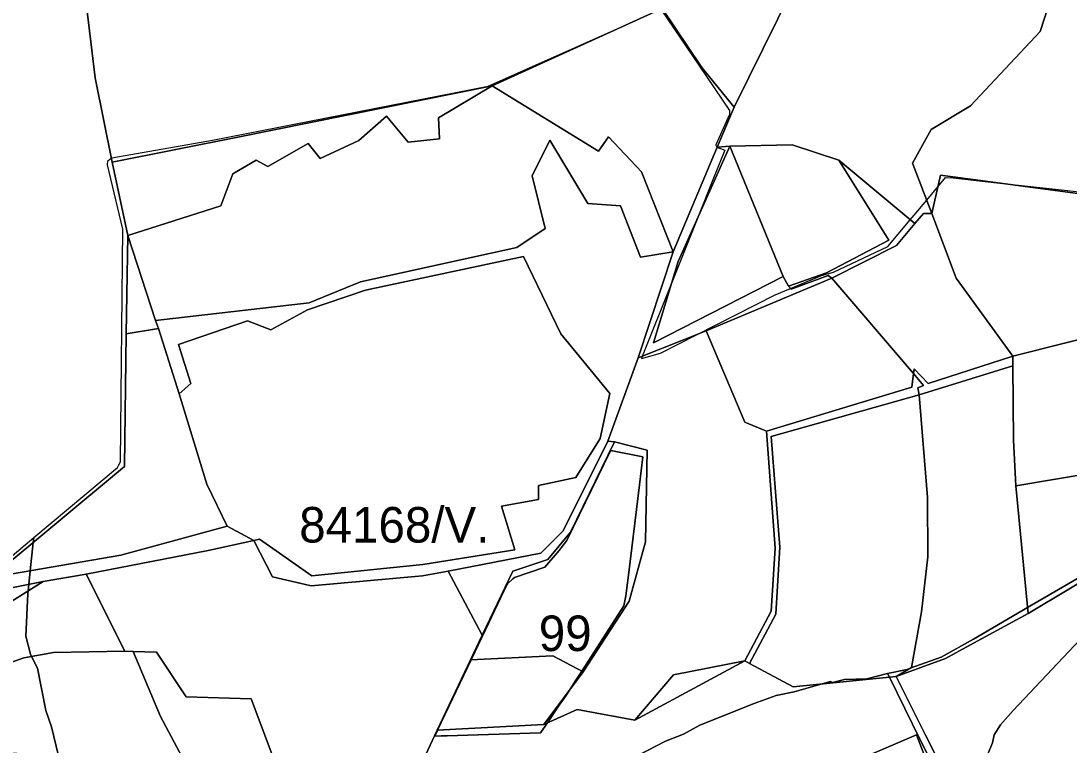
# Model space of a CAD drawing. Extents: x -477304 to -465429, y -1159113 to -1149210.
# Drawn here: x -471937.5 to -471494.9, y -1154860.4 to -1154554.9 of the extents above; entities that cross this region are included whole.
import ezdxf

# ---------------------------------------------------------------- set-up
doc = ezdxf.new("R2010")
doc.units = 0
for name, color, linetype in [('BPEJ_s', 7, 'Continuous'), ('PUPFL_s', 7, 'Continuous'), ('trav_porost_s', 7, 'Continuous')]:
    doc.layers.add(name, color=color, linetype=linetype)

msp = doc.modelspace()

# ---------------------------------------------------------------- linework, layer by layer
at = {"layer": 'BPEJ_s'}
for points in [[(-471667.33, -1154549.92), (-471651, -1154573.99), (-471638.36, -1154592.62), (-471638.36, -1154594.32), (-471644.1, -1154607.07), (-471644.05, -1154607.2), (-471643.67, -1154608.13), (-471643.52, -1154608.19), (-471642.06, -1154608.73), (-471640.27, -1154609.4), (-471645.58, -1154622.64), (-471651.36, -1154637.07), (-471662.92, -1154665.95), (-471675.12, -1154696.4), (-471675.46, -1154697.26), (-471667.47, -1154695.03), (-471651.95, -1154687.13), (-471619.03, -1154670.38), (-471612.58, -1154667.72), (-471599.48, -1154662.31), (-471594.38, -1154660.82), (-471571.43, -1154649.99), (-471562.01, -1154638.75), (-471560.38, -1154636.81), (-471555.05, -1154630.45), (-471550.38, -1154624.89), (-471547.07, -1154620.94), (-471543.81, -1154621.09), (-471525.4, -1154623.1), (-471499.43, -1154625.94), (-471489.42, -1154627.04)], [(-471667.33, -1154549.92), (-471651, -1154573.99), (-471638.36, -1154592.62), (-471638.36, -1154594.32), (-471644.1, -1154607.07), (-471644.05, -1154607.2), (-471643.67, -1154608.13), (-471643.52, -1154608.19), (-471642.06, -1154608.73)], [(-471956.02, -1154792.96), (-471932.09, -1154772.87), (-471896.74, -1154743.26), (-471896.13, -1154742.15), (-471895.46, -1154740.93), (-471894.4, -1154642.76), (-471900.99, -1154615.56), (-471900.77, -1154613.86), (-471899.32, -1154612.77), (-471899.16, -1154612.66), (-471899.07, -1154612.59), (-471856.58, -1154605.15), (-471740.14, -1154582.42), (-471678.19, -1154554.84)], [(-471921.62, -1154864.95), (-471924.57, -1154852.69), (-471926.91, -1154845.89), (-471930.52, -1154828.04), (-471933.02, -1154823.04), (-471933.5, -1154822.09), (-471935.41, -1154814.45), (-471934.56, -1154796.6), (-471934.43, -1154795.36), (-471934.14, -1154792.61), (-471933.55, -1154786.89), (-471932.3, -1154774.93), (-471932.09, -1154772.87), (-471896.74, -1154743.26), (-471896.13, -1154742.15), (-471895.46, -1154740.93), (-471894.4, -1154642.76), (-471900.99, -1154615.56), (-471900.77, -1154613.86), (-471899.32, -1154612.77), (-471899.16, -1154612.66), (-471899.07, -1154612.59), (-471856.58, -1154605.15), (-471740.14, -1154582.42), (-471678.19, -1154554.84)], [(-471642.06, -1154608.73), (-471640.27, -1154609.4), (-471645.58, -1154622.64), (-471651.36, -1154637.07), (-471662.92, -1154665.95), (-471675.12, -1154696.4), (-471675.46, -1154697.26), (-471667.47, -1154695.03), (-471651.95, -1154687.13), (-471619.03, -1154670.38), (-471612.58, -1154667.72), (-471599.48, -1154662.31), (-471594.38, -1154660.82), (-471571.43, -1154649.99), (-471562.01, -1154638.75), (-471560.38, -1154636.81), (-471555.05, -1154630.45), (-471550.38, -1154624.89), (-471547.07, -1154620.94), (-471543.81, -1154621.09), (-471525.4, -1154623.1), (-471499.43, -1154625.94), (-471489.42, -1154627.04)], [(-472318.72, -1154691.42), (-472302.39, -1154689.77), (-472295.56, -1154689.08), (-472294.38, -1154689.44), (-472286.96, -1154689.14), (-472270.9, -1154694.34), (-472186.49, -1154721.67), (-472186.41, -1154722.58), (-472172.32, -1154726.9), (-472161.98, -1154730.19), (-472150.23, -1154733.92), (-472143.42, -1154736.68), (-472139.59, -1154737.86), (-472137.97, -1154737.29), (-472073.9, -1154757.71), (-471986.31, -1154813.85), (-471986.94, -1154815.53), (-471984.75, -1154816.95), (-471984.11, -1154815.26), (-471983, -1154815.61), (-471956.02, -1154792.96), (-471932.09, -1154772.87)], [(-471932.09, -1154772.87), (-471932.3, -1154774.93), (-471933.55, -1154786.89), (-471934.14, -1154792.61), (-471934.43, -1154795.36), (-471934.56, -1154796.6), (-471935.41, -1154814.45), (-471933.5, -1154822.09), (-471933.02, -1154823.04), (-471930.52, -1154828.04), (-471926.91, -1154845.89), (-471924.57, -1154852.69), (-471921.62, -1154864.95)], [(-471477.52, -1154782.15), (-471512.49, -1154802.43), (-471535.33, -1154815.68), (-471548.91, -1154823.37), (-471562.03, -1154828), (-471563.36, -1154828.47), (-471571.53, -1154830.22), (-471580.36, -1154832.51), (-471589.7, -1154832.72), (-471594.8, -1154833.99), (-471595.39, -1154833.7), (-471595.66, -1154833.57), (-471599.19, -1154834.6), (-471610.95, -1154838.03), (-471618.6, -1154839.52), (-471627.95, -1154842.92), (-471650.9, -1154852.05), (-471657.7, -1154855.88), (-471665.35, -1154858.85), (-471684.9, -1154868.84)], [(-471553.87, -1154865.95), (-471557.83, -1154858.22), (-471570.8, -1154831.72), (-471571.53, -1154830.22), (-471563.36, -1154828.47), (-471562.03, -1154828), (-471548.91, -1154823.37), (-471535.33, -1154815.68), (-471512.49, -1154802.43), (-471477.52, -1154782.15)], [(-471459.65, -1154783.54), (-471518.52, -1154845.89), (-471523.84, -1154851.84), (-471526.6, -1154856.09), (-471527.24, -1154859.49), (-471530.85, -1154867.99)], [(-471530.85, -1154867.99), (-471527.24, -1154859.49), (-471526.6, -1154856.09), (-471523.84, -1154851.84), (-471518.52, -1154845.89), (-471459.65, -1154783.54)], [(-471684.9, -1154868.84), (-471665.35, -1154858.85), (-471657.7, -1154855.88), (-471650.9, -1154852.05), (-471627.95, -1154842.92), (-471618.6, -1154839.52), (-471610.95, -1154838.03), (-471599.19, -1154834.6), (-471595.66, -1154833.57), (-471595.39, -1154833.7), (-471594.8, -1154833.99), (-471589.7, -1154832.72), (-471580.36, -1154832.51), (-471571.53, -1154830.22), (-471570.8, -1154831.72), (-471557.83, -1154858.22), (-471553.87, -1154865.95)]]:
    msp.add_lwpolyline(points, dxfattribs=at)
for points in [[(-471760.11, -1154856.54), (-471762.71, -1154856.62), (-471761.64, -1154854.37), (-471761.55, -1154854.19), (-471747.38, -1154824.49), (-471741.36, -1154811.86), (-471732.3, -1154792.86), (-471732.06, -1154792.37), (-471729.77, -1154790.23), (-471729.12, -1154789.73), (-471716.34, -1154785.34), (-471710.25, -1154778.26), (-471709.36, -1154777.24), (-471706.99, -1154774.07), (-471688.67, -1154736.54), (-471688.34, -1154736.12), (-471674.94, -1154738.86), (-471676.24, -1154750.67), (-471680.24, -1154782.94), (-471680.67, -1154786.42), (-471682.03, -1154797.43), (-471682.85, -1154801.64), (-471700.69, -1154829.18), (-471703.21, -1154833.08), (-471705.63, -1154836.83), (-471707.42, -1154839.58), (-471710.16, -1154843.63), (-471715.17, -1154851.02), (-471718.07, -1154855.29), (-471757.57, -1154856.47)], [(-471760.11, -1154856.54), (-471757.57, -1154856.47), (-471718.07, -1154855.29), (-471715.17, -1154851.02), (-471710.16, -1154843.63), (-471707.42, -1154839.58), (-471705.63, -1154836.83), (-471703.21, -1154833.08), (-471700.69, -1154829.18), (-471682.85, -1154801.64), (-471682.03, -1154797.43), (-471680.67, -1154786.42), (-471680.24, -1154782.94), (-471676.24, -1154750.67), (-471674.94, -1154738.86), (-471688.34, -1154736.12), (-471688.67, -1154736.54), (-471706.99, -1154774.07), (-471709.36, -1154777.24), (-471710.25, -1154778.26), (-471716.34, -1154785.34), (-471729.12, -1154789.73), (-471729.77, -1154790.23), (-471732.06, -1154792.37), (-471732.3, -1154792.86), (-471741.36, -1154811.86), (-471747.38, -1154824.49), (-471761.55, -1154854.19), (-471761.64, -1154854.37), (-471762.71, -1154856.62)]]:
    msp.add_lwpolyline(points, close=True, dxfattribs=at)
at = {"layer": 'PUPFL_s'}
for points in [[(-471926.3, -1154475.13), (-471914.29, -1154400.4), (-471884.48, -1154408.39), (-471837.2, -1154392.79), (-471818.22, -1154378.77), (-471781.56, -1154355.08), (-471716.96, -1154340.3), (-471659.44, -1154426.99), (-471695.35, -1154463.3), (-471670.21, -1154492.33), (-471583.86, -1154490.96), (-471605.72, -1154529.05), (-471636.34, -1154591.19), (-471649.92, -1154574.53), (-471666.68, -1154549.62), (-471738.57, -1154582.21), (-471845.17, -1154603.75), (-471898.99, -1154614.43), (-471906.1, -1154578.81), (-471912.68, -1154523.9)], [(-471553.09, -1154600.62), (-471536.57, -1154590.63), (-471507.13, -1154559.24), (-471501.72, -1154542.74), (-471489.94, -1154530.1), (-471479.93, -1154527.02), (-471455.28, -1154515.31), (-471451.9, -1154510.73), (-471367.58, -1154560.31), (-471352.88, -1154579.63), (-471345.16, -1154596.36), (-471409.78, -1154621.65), (-471488.17, -1154628.02), (-471549.28, -1154619.95), (-471552.89, -1154636.12), (-471560.98, -1154614.83)], [(-471689.36, -1154603.75), (-471693.64, -1154609.84), (-471738.57, -1154582.21), (-471666.68, -1154549.62), (-471649.92, -1154574.53), (-471636.34, -1154591.19), (-471643.5, -1154608.15), (-471662.15, -1154652.27), (-471675.48, -1154618.55)], [(-471845.17, -1154603.75), (-471738.57, -1154582.21), (-471761.23, -1154595.73), (-471760.81, -1154604.53), (-471773.92, -1154606.05), (-471783.16, -1154594.99), (-471794.77, -1154605.37), (-471811.16, -1154612.91), (-471816.23, -1154606.62), (-471833.22, -1154616.28), (-471838.11, -1154613.61), (-471848.05, -1154619.43), (-471853.14, -1154632.89), (-471892.41, -1154645.34), (-471898.99, -1154614.43)], [(-471811.16, -1154612.91), (-471794.77, -1154605.37), (-471783.16, -1154594.99), (-471773.92, -1154606.05), (-471760.81, -1154604.53), (-471761.23, -1154595.73), (-471738.57, -1154582.21), (-471693.64, -1154609.84), (-471689.36, -1154603.75), (-471675.48, -1154618.55), (-471662.15, -1154652.27), (-471675.93, -1154654.59), (-471684.35, -1154632.85), (-471698.11, -1154631.91), (-471714.14, -1154605.23), (-471721.65, -1154620.19), (-471716.19, -1154642.39), (-471728.06, -1154650.52), (-471794.16, -1154664.95), (-471815.81, -1154673.74), (-471880.59, -1154681.22), (-471892.41, -1154645.34), (-471853.14, -1154632.89), (-471848.05, -1154619.43), (-471838.11, -1154613.61), (-471833.22, -1154616.28), (-471816.23, -1154606.62)], [(-471816.43, -1154676.79), (-471831.99, -1154685.21), (-471841.85, -1154681.43), (-471870.9, -1154691.33), (-471865.8, -1154707.86), (-471870.73, -1154712.25), (-471879.45, -1154684.67), (-471880.59, -1154681.22), (-471815.81, -1154673.74), (-471794.16, -1154664.95), (-471728.06, -1154650.52), (-471716.19, -1154642.39), (-471721.65, -1154620.19), (-471714.14, -1154605.23), (-471698.11, -1154631.91), (-471684.35, -1154632.85), (-471675.93, -1154654.59), (-471662.15, -1154652.27), (-471676.81, -1154697.08), (-471689.63, -1154732.13), (-471708.6, -1154770.01), (-471717.97, -1154779.51), (-471757.1, -1154787.05), (-471767.9, -1154789.02), (-471814.94, -1154793.25), (-471831.33, -1154789.47), (-471839.09, -1154774.06), (-471836.68, -1154773.57), (-471814.66, -1154789.03), (-471767.75, -1154784.18), (-471728.88, -1154778.09), (-471734.63, -1154759.56), (-471718.9, -1154756.81), (-471718.98, -1154750.89), (-471703.21, -1154747.48), (-471692.94, -1154731), (-471688.79, -1154712.09), (-471709.51, -1154686.83), (-471725.35, -1154654.22), (-471792.02, -1154668.4)], [(-471662.15, -1154652.27), (-471643.5, -1154608.15), (-471638.19, -1154607.75), (-471660.04, -1154656.41), (-471670.4, -1154690.69), (-471615.6, -1154662.66), (-471613.38, -1154666.77), (-471612.27, -1154668.09), (-471596.58, -1154662.21), (-471595.1, -1154663.36), (-471648.09, -1154685.59), (-471676.81, -1154697.08)], [(-471660.04, -1154656.41), (-471638.19, -1154607.75), (-471615.6, -1154662.66), (-471670.4, -1154690.69)], [(-471613.38, -1154666.77), (-471615.6, -1154662.66), (-471638.19, -1154607.75), (-471611.9, -1154607.1), (-471592.18, -1154613.59), (-471571.07, -1154647.37), (-471597.36, -1154661.18)], [(-471560.1, -1154640.35), (-471567.78, -1154649.63), (-471595.1, -1154663.36), (-471596.58, -1154662.21), (-471612.27, -1154668.09), (-471613.38, -1154666.77), (-471597.36, -1154661.18), (-471571.07, -1154647.37), (-471592.18, -1154613.59)], [(-471518.66, -1154696.27), (-471542.54, -1154663.33), (-471552.89, -1154636.12), (-471549.28, -1154619.95), (-471488.17, -1154628.02), (-471469.72, -1154632.82), (-471447.07, -1154655.49), (-471437, -1154665.81), (-471474.45, -1154685.23)], [(-471554.45, -1154707.83), (-471560.28, -1154701.62), (-471560.55, -1154703.56), (-471595.1, -1154663.36), (-471567.78, -1154649.63), (-471560.1, -1154640.35), (-471556.34, -1154636.15), (-471552.89, -1154636.12), (-471542.54, -1154663.33), (-471518.66, -1154696.27)], [(-471892.41, -1154645.34), (-471880.59, -1154681.22), (-471879.45, -1154684.67), (-471893.09, -1154686.85)], [(-471792.02, -1154668.4), (-471725.35, -1154654.22), (-471709.51, -1154686.83), (-471688.79, -1154712.09), (-471692.94, -1154731), (-471703.21, -1154747.48), (-471718.98, -1154750.89), (-471718.9, -1154756.81), (-471734.63, -1154759.56), (-471728.88, -1154778.09), (-471767.75, -1154784.18), (-471814.66, -1154789.03), (-471836.68, -1154773.57), (-471839.09, -1154774.06), (-471850.45, -1154768), (-471859.03, -1154750.35), (-471870.73, -1154712.25), (-471865.8, -1154707.86), (-471870.9, -1154691.33), (-471841.85, -1154681.43), (-471831.99, -1154685.21), (-471816.43, -1154676.79)], [(-471426.26, -1154735.74), (-471433.47, -1154666.3), (-471425.37, -1154667.29), (-471397.15, -1154663.38), (-471380.19, -1154662.81), (-471376.65, -1154706.74), (-471325.15, -1154679.63), (-471321.85, -1154683.68), (-471332.78, -1154697.58), (-471392.47, -1154738.67), (-471425.29, -1154761.53), (-471443.74, -1154771.22), (-471477.22, -1154783.88), (-471512.26, -1154804.86), (-471517.39, -1154751.06)], [(-471560.55, -1154703.56), (-471561.29, -1154709.43), (-471622.74, -1154727.93), (-471631.86, -1154724.15), (-471648.09, -1154685.59), (-471595.1, -1154663.36)], [(-471850.45, -1154768), (-471895.31, -1154780.25), (-471950.15, -1154789.78), (-471893.78, -1154742.87), (-471893.09, -1154686.85), (-471879.45, -1154684.67), (-471870.73, -1154712.25), (-471859.03, -1154750.35)], [(-471700.16, -1154829.46), (-471680.69, -1154799.71), (-471673.83, -1154774.72), (-471673.01, -1154736.04), (-471686.82, -1154732.53), (-471689.63, -1154732.13), (-471676.81, -1154697.08), (-471648.09, -1154685.59), (-471631.86, -1154724.15), (-471622.74, -1154727.93), (-471619.05, -1154777.29), (-471620.77, -1154803.88), (-471631.78, -1154824.88), (-471661.91, -1154830.82), (-471678.22, -1154849.91), (-471702.63, -1154845.42), (-471716.68, -1154851.69)], [(-471558.27, -1154712.68), (-471558.8, -1154709.64), (-471556.46, -1154708.65), (-471560.55, -1154703.56), (-471560.28, -1154701.62), (-471554.45, -1154707.83), (-471518.66, -1154696.27), (-471518.62, -1154700.44)], [(-471554.76, -1154755.94), (-471558.27, -1154712.68), (-471518.62, -1154700.44), (-471518.33, -1154731.75), (-471517.39, -1154751.06), (-471512.26, -1154804.86), (-471536.8, -1154818.26), (-471547.1, -1154823.88), (-471567.91, -1154831.43), (-471561.43, -1154827.65), (-471557.3, -1154804.19), (-471554.51, -1154781.01)], [(-471622.74, -1154727.93), (-471561.29, -1154709.43), (-471560.55, -1154703.56), (-471556.46, -1154708.65), (-471558.8, -1154709.64), (-471558.27, -1154712.68), (-471620.71, -1154730.19), (-471617.01, -1154776.96), (-471618.7, -1154805.15), (-471629.82, -1154825.94), (-471631.78, -1154824.88), (-471620.77, -1154803.88), (-471619.05, -1154777.29)], [(-471567.91, -1154831.43), (-471611.42, -1154835.84), (-471629.82, -1154825.94), (-471618.7, -1154805.15), (-471617.01, -1154776.96), (-471620.71, -1154730.19), (-471558.27, -1154712.68), (-471554.76, -1154755.94), (-471554.51, -1154781.01), (-471557.3, -1154804.19), (-471561.43, -1154827.65)], [(-471729.77, -1154787.09), (-471742.7, -1154814.07), (-471757.1, -1154787.05), (-471717.97, -1154779.51), (-471708.6, -1154770.01), (-471689.63, -1154732.13), (-471686.82, -1154732.53), (-471705.39, -1154770.58), (-471714.97, -1154782.18)], [(-471680.69, -1154799.71), (-471700.16, -1154829.46), (-471712.85, -1154822.76), (-471747.64, -1154824.5), (-471742.7, -1154814.07), (-471729.77, -1154787.09), (-471714.97, -1154782.18), (-471705.39, -1154770.58), (-471686.82, -1154732.53), (-471673.01, -1154736.04), (-471673.83, -1154774.72)], [(-471950.15, -1154789.78), (-471895.31, -1154780.25), (-471850.45, -1154768), (-471839.09, -1154774.06), (-471858.44, -1154778.38), (-471910, -1154788.3), (-471928.07, -1154791.39), (-471945.68, -1154794.92), (-471958.86, -1154796.48)], [(-471890.08, -1154820.98), (-471893.54, -1154820.87), (-471910, -1154788.3), (-471858.44, -1154778.38), (-471839.09, -1154774.06), (-471831.33, -1154789.47), (-471814.94, -1154793.25), (-471767.9, -1154789.02), (-471757.1, -1154787.05), (-471742.7, -1154814.07), (-471747.64, -1154824.5), (-471761.72, -1154854.2), (-471770.61, -1154873.07), (-471829.07, -1154870.85), (-471840.32, -1154840.85), (-471867.68, -1154840.09), (-471880.21, -1154821.28)], [(-471971.76, -1154818.68), (-471981.84, -1154815.97), (-471958.86, -1154796.48), (-471945.68, -1154794.92), (-471928.07, -1154791.39)], [(-471890.08, -1154820.98), (-471880.21, -1154821.28), (-471867.68, -1154840.09), (-471840.32, -1154840.85), (-471829.07, -1154870.85), (-471865.77, -1154867.9), (-471868.32, -1154867.7), (-471878.51, -1154848.39)], [(-471631.78, -1154824.88), (-471629.82, -1154825.94), (-471611.42, -1154835.84), (-471567.91, -1154831.43), (-471555.49, -1154856.24), (-471545.44, -1154876.32), (-471536.56, -1154894.05), (-471523.65, -1154920.46), (-471792.23, -1154942.61), (-471770.61, -1154873.07), (-471761.72, -1154854.2), (-471716.68, -1154851.69), (-471702.63, -1154845.42), (-471678.22, -1154849.91)], [(-471716.68, -1154851.69), (-471761.72, -1154854.2), (-471747.64, -1154824.5), (-471712.85, -1154822.76), (-471700.16, -1154829.46)], [(-471631.78, -1154824.88), (-471678.22, -1154849.91), (-471661.91, -1154830.82)], [(-471730.53, -1154892.31), (-471687.89, -1154893.62), (-471682.77, -1154893.16), (-471646.48, -1154889.92), (-471599.07, -1154873.65), (-471583.95, -1154866.66), (-471559.39, -1154856.06), (-471552.65, -1154873.73), (-471569.16, -1154879.65), (-471568.51, -1154885.81), (-471588.47, -1154891.98), (-471586.66, -1154908.42), (-471647.87, -1154923.46), (-471693.64, -1154918.04), (-471730.86, -1154910.23)], [(-471626.1, -1154876.9), (-471628.07, -1154867.32), (-471680.41, -1154867.16), (-471682.77, -1154893.16), (-471687.89, -1154893.62), (-471730.53, -1154892.31), (-471730.86, -1154910.23), (-471693.64, -1154918.04), (-471647.87, -1154923.46), (-471586.66, -1154908.42), (-471588.47, -1154891.98), (-471568.51, -1154885.81), (-471569.16, -1154879.65), (-471552.65, -1154873.73), (-471559.39, -1154856.06), (-471583.95, -1154866.66)]]:
    msp.add_lwpolyline(points, close=True, dxfattribs=at)
for points in [[(-471912.68, -1154523.9), (-471906.1, -1154578.81), (-471898.99, -1154614.43), (-471892.41, -1154645.34), (-471893.09, -1154686.85), (-471893.78, -1154742.87), (-471950.15, -1154789.78)], [(-471501.72, -1154542.74), (-471507.13, -1154559.24), (-471536.57, -1154590.63), (-471553.09, -1154600.62), (-471560.98, -1154614.83), (-471552.89, -1154636.12), (-471556.34, -1154636.15), (-471560.1, -1154640.35), (-471592.18, -1154613.59), (-471611.9, -1154607.1), (-471638.19, -1154607.75), (-471643.5, -1154608.15), (-471636.34, -1154591.19), (-471605.72, -1154529.05)], [(-471545.44, -1154876.32), (-471555.49, -1154856.24), (-471567.91, -1154831.43), (-471547.1, -1154823.88), (-471536.8, -1154818.26), (-471512.26, -1154804.86), (-471477.22, -1154783.88), (-471443.74, -1154771.22), (-471425.29, -1154761.53), (-471392.47, -1154738.67), (-471332.78, -1154697.58), (-471321.85, -1154683.68), (-471308.26, -1154666.79), (-471316.68, -1154699.81), (-471361.26, -1154784.89), (-471369.55, -1154795.73), (-471371.76, -1154798.62), (-471395.77, -1154832.42), (-471380.28, -1154845), (-471392.41, -1154856.24), (-471402.23, -1154869.31)]]:
    msp.add_lwpolyline(points, dxfattribs=at)
at = {"layer": 'trav_porost_s'}
for points in [[(-471426.26, -1154735.74), (-471517.39, -1154751.06), (-471518.33, -1154731.75), (-471518.62, -1154700.44), (-471518.66, -1154696.27), (-471474.45, -1154685.23), (-471437, -1154665.81), (-471433.47, -1154666.3)], [(-471923.74, -1154821.43), (-471936.23, -1154823.6), (-471955.21, -1154830.39), (-471972.71, -1154840.25), (-471980.19, -1154820.35), (-471981.84, -1154815.97), (-471971.76, -1154818.68), (-471928.07, -1154791.39), (-471910, -1154788.3), (-471893.54, -1154820.87)], [(-471964, -1154862.77), (-471972.71, -1154840.25), (-471955.21, -1154830.39), (-471936.23, -1154823.6), (-471923.74, -1154821.43), (-471893.54, -1154820.87), (-471890.08, -1154820.98), (-471878.51, -1154848.39), (-471868.32, -1154867.7)]]:
    msp.add_lwpolyline(points, close=True, dxfattribs=at)

# ---------------------------------------------------------------- texts
at = {"layer": 'BPEJ_s'}
for s, p in [('84168/V.', (-471819.98, -1154774.96)), ('99', (-471718.83, -1154820.75))]:
    msp.add_text(s, height=15, dxfattribs=at).set_placement(p)

doc.saveas('drawing.dxf')
